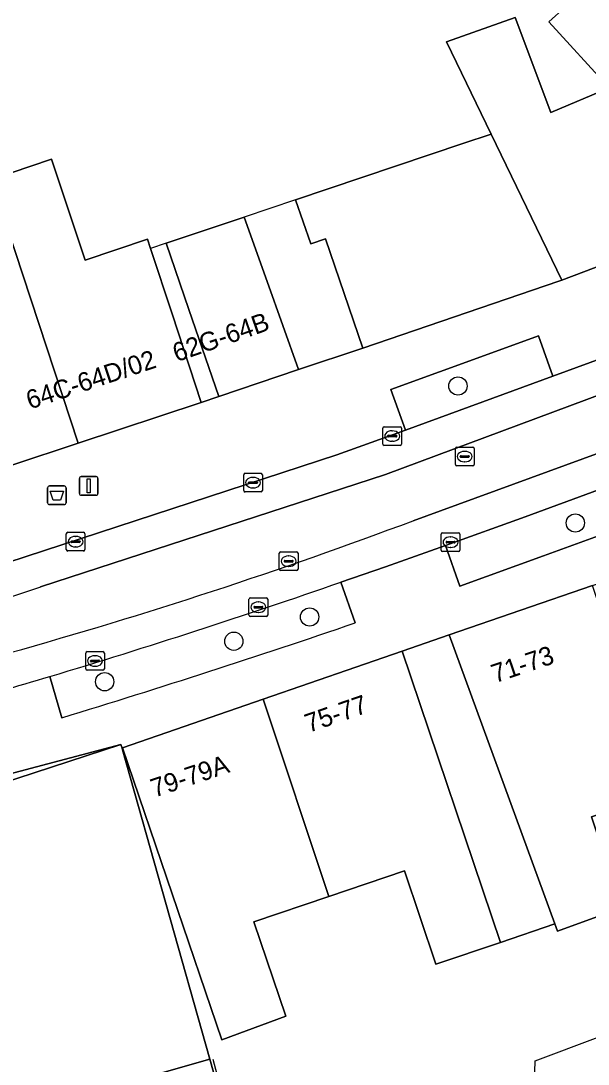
# Model space of a CAD drawing. Extents: x 160663 to 161506, y 382245 to 383291.
# Drawn here: x 161079.4 to 161109.7, y 382914.1 to 382969.9 of the extents above; entities that cross this region are included whole.
import ezdxf

# ---------------------------------------------------------------- set-up
doc = ezdxf.new("R2010")
doc.units = 0
for name, color, linetype in [('IMGEO_Afvalbak', 7, 'Continuous'), ('IMGEO_Boom', 7, 'Continuous'), ('IMGEO_Erf', 7, 'Continuous'), ('IMGEO_Groenvoorziening', 7, 'Continuous'), ('IMGEO_Kolk', 7, 'Continuous'), ('IMGEO_Lichtmast', 7, 'Continuous'), ('IMGEO_Muur', 7, 'Continuous'), ('IMGEO_Pand', 7, 'Continuous'), ('IMGEO_Pand_nummerreeks', 7, 'Continuous'), ('IMGEO_Pand_overbouw', 7, 'Continuous'), ('IMGEO_Pand_vergunning_verleend', 7, 'Continuous'), ('IMGEO_Rijbaan_lokaal_gesloten', 7, 'Continuous'), ('IMGEO_Rioolput', 7, 'Continuous'), ('IMGEO_Voetpad_open', 7, 'Continuous')]:
    doc.layers.add(name, color=color, linetype=linetype)

msp = doc.modelspace()

# ---------------------------------------------------------------- linework, layer by layer
at = {"layer": 'IMGEO_Afvalbak'}
for p, q in [((161080.794, 382944.14), (161080.794, 382944.94)), ((161080.794, 382944.94), (161080.794, 382944.14)), ((161080.894, 382945.04), (161081.684, 382945.04)), ((161081.684, 382945.04), (161080.894, 382945.04)), ((161081.784, 382944.94), (161081.784, 382944.14)), ((161081.784, 382944.14), (161081.784, 382944.94)), ((161081.684, 382944.04), (161080.894, 382944.04)), ((161080.894, 382944.04), (161081.684, 382944.04))]:
    msp.add_line(p, q, dxfattribs=at)
msp.add_lwpolyline([(161080.937, 382944.754), (161081.641, 382944.754), (161081.492, 382944.284), (161081.086, 382944.284), (161080.937, 382944.754)], dxfattribs=at)
for centre, start, end in [((161080.894, 382944.94), 90, 180), ((161080.894, 382944.94), 90, 180), ((161081.684, 382944.94), 0, 90), ((161081.684, 382944.94), 360, 90), ((161080.894, 382944.14), 180, 270), ((161080.894, 382944.14), 180, 270), ((161081.684, 382944.14), 270, 0), ((161081.684, 382944.14), 270, 0)]:
    msp.add_arc(centre, 0.1, start, end, dxfattribs=at)
at = {"layer": 'IMGEO_Boom'}
for centre in [(161102.762, 382950.39), (161109.047, 382943.058), (161094.82, 382938.026), (161090.764, 382936.728), (161083.847, 382934.56)]:
    msp.add_circle(centre, 0.489, dxfattribs=at)
at = {"layer": 'IMGEO_Erf'}
for points in [[(161077.764, 382961.443), (161081.01, 382962.528), (161082.811, 382957.136), (161086.146, 382958.25), (161086.308, 382957.755), (161087.455, 382954.258), (161089.012, 382949.506), (161089.965, 382949.829), (161088.359, 382954.49), (161087.138, 382958.034), (161091.312, 382959.438), (161092.543, 382955.981), (161094.221, 382951.27), (161097.669, 382952.41), (161095.664, 382958.267), (161094.879, 382957.999), (161094.069, 382960.365), (161103.031, 382963.378), (161104.537, 382963.884), (161102.151, 382968.811), (161105.832, 382970.116), (161107.732, 382965.041), (161110.852, 382966.351), (161107.621, 382969.898), (161110.247, 382972.258)], [(161123.613, 382910.32), (161122.092, 382927.458), (161115.023, 382925.049), (161113.797, 382928.646), (161113.63, 382928.589), (161109.908, 382927.327), (161111.096, 382923.797), (161111.58, 382922.47), (161108.095, 382921.199), (161107.951, 382921.591), (161105.038, 382920.607), (161101.579, 382919.439), (161099.893, 382924.433), (161095.853, 382923.069), (161091.837, 382921.713), (161093.547, 382916.648), (161090.123, 382915.391), (161084.811, 382931.021), (161084.781, 382931.011), (161084.812, 382930.919), (161089.483, 382914.349), (161092.898, 382902.175)], [(161092.898, 382902.175), (161089.483, 382914.349), (161084.595, 382912.959)]]:
    msp.add_lwpolyline(points, dxfattribs=at)
at = {"layer": 'IMGEO_Groenvoorziening'}
for points in [[(161107.841, 382950.917), (161107.076, 382953.073), (161104.384, 382952.098), (161099.178, 382950.212), (161099.951, 382948.027), (161105.16, 382949.934)], [(161110.287, 382944.833), (161106.36, 382943.391), (161102.099, 382941.861), (161102.869, 382939.677), (161107.347, 382941.305), (161111.066, 382942.663)]]:
    msp.add_lwpolyline(points, close=True, dxfattribs=at)
for points in [[(161097.266, 382937.711), (161096.497, 382939.89)], [(161080.92, 382934.842), (161081.558, 382932.632)]]:
    msp.add_lwpolyline(points, dxfattribs=at)
for centre, radius, start, end in [((160970.009, 383303.645), 385.119, 286.73768, 289.17397), ((160936.405, 383408.381), 497.4, 286.96715, 288.86888)]:
    msp.add_arc(centre, radius, start, end, dxfattribs=at)
at = {"layer": 'IMGEO_Kolk'}
for p, q in [((161098.741, 382947.287), (161098.741, 382948.139)), ((161098.816, 382948.213), (161099.668, 382948.213)), ((161099.229, 382947.993), (161099.254, 382947.993)), ((161099.742, 382948.139), (161099.742, 382947.287)), ((161099, 382947.707), (161099, 382947.719)), ((161099.438, 382947.67), (161099.04, 382947.67)), ((161099.043, 382947.756), (161099.441, 382947.756)), ((161099.252, 382947.433), (161099.227, 382947.433)), ((161099.484, 382947.719), (161099.484, 382947.707)), ((161099.668, 382947.213), (161098.816, 382947.213)), ((161091.367, 382945.718), (161092.219, 382945.718)), ((161091.292, 382944.792), (161091.292, 382945.644)), ((161091.551, 382945.212), (161091.551, 382945.224)), ((161091.989, 382945.175), (161091.591, 382945.175)), ((161091.594, 382945.261), (161091.992, 382945.261)), ((161091.78, 382945.498), (161091.805, 382945.498)), ((161092.035, 382945.224), (161092.035, 382945.212)), ((161092.293, 382945.644), (161092.293, 382944.792)), ((161092.219, 382944.718), (161091.367, 382944.718)), ((161091.803, 382944.938), (161091.778, 382944.938)), ((161081.793, 382941.633), (161081.793, 382942.485)), ((161081.868, 382942.559), (161082.72, 382942.559)), ((161082.281, 382942.339), (161082.306, 382942.339)), ((161082.794, 382942.485), (161082.794, 382941.633)), ((161101.867, 382941.605), (161101.867, 382942.457)), ((161101.942, 382942.531), (161102.794, 382942.531)), ((161102.868, 382942.457), (161102.868, 382941.605)), ((161082.052, 382942.053), (161082.052, 382942.065)), ((161082.49, 382942.016), (161082.092, 382942.016)), ((161082.095, 382942.102), (161082.493, 382942.102)), ((161082.304, 382941.779), (161082.279, 382941.779)), ((161082.536, 382942.065), (161082.536, 382942.053)), ((161102.126, 382942.025), (161102.126, 382942.037)), ((161102.564, 382941.988), (161102.166, 382941.988)), ((161102.169, 382942.074), (161102.567, 382942.074)), ((161102.355, 382942.311), (161102.38, 382942.311)), ((161102.61, 382942.037), (161102.61, 382942.025)), ((161082.72, 382941.559), (161081.868, 382941.559)), ((161102.794, 382941.531), (161101.942, 382941.531)), ((161102.378, 382941.751), (161102.353, 382941.751)), ((161091.651, 382939.049), (161092.503, 382939.049)), ((161091.576, 382938.123), (161091.576, 382938.975)), ((161091.835, 382938.543), (161091.835, 382938.555)), ((161092.273, 382938.506), (161091.875, 382938.506)), ((161091.878, 382938.592), (161092.276, 382938.592)), ((161092.064, 382938.829), (161092.089, 382938.829)), ((161092.319, 382938.555), (161092.319, 382938.543)), ((161092.577, 382938.975), (161092.577, 382938.123)), ((161092.503, 382938.049), (161091.651, 382938.049)), ((161092.087, 382938.269), (161092.062, 382938.269)), ((161082.832, 382935.245), (161082.832, 382936.097)), ((161082.907, 382936.171), (161083.759, 382936.171)), ((161083.091, 382935.665), (161083.091, 382935.677)), ((161083.134, 382935.714), (161083.532, 382935.714)), ((161083.32, 382935.951), (161083.345, 382935.951)), ((161083.575, 382935.677), (161083.575, 382935.665)), ((161083.833, 382936.097), (161083.833, 382935.245)), ((161083.759, 382935.171), (161082.907, 382935.171)), ((161083.529, 382935.628), (161083.131, 382935.628)), ((161083.343, 382935.391), (161083.318, 382935.391))]:
    msp.add_line(p, q, dxfattribs=at)
for points in [[(161098.741, 382947.287), (161098.741, 382948.139)], [(161098.816, 382948.213), (161099.668, 382948.213)], [(161099.742, 382948.139), (161099.742, 382947.287)], [(161099.668, 382947.213), (161098.816, 382947.213)], [(161091.367, 382945.718), (161092.219, 382945.718)], [(161091.292, 382944.792), (161091.292, 382945.644)], [(161092.293, 382945.644), (161092.293, 382944.792)], [(161092.219, 382944.718), (161091.367, 382944.718)], [(161081.793, 382941.633), (161081.793, 382942.485)], [(161081.868, 382942.559), (161082.72, 382942.559)], [(161082.794, 382942.485), (161082.794, 382941.633)], [(161101.867, 382941.605), (161101.867, 382942.457)], [(161101.942, 382942.531), (161102.794, 382942.531)], [(161102.868, 382942.457), (161102.868, 382941.605)], [(161082.72, 382941.559), (161081.868, 382941.559)], [(161102.794, 382941.531), (161101.942, 382941.531)], [(161091.651, 382939.049), (161092.503, 382939.049)], [(161091.576, 382938.123), (161091.576, 382938.975)], [(161092.577, 382938.975), (161092.577, 382938.123)], [(161092.503, 382938.049), (161091.651, 382938.049)], [(161082.832, 382935.245), (161082.832, 382936.097)], [(161082.907, 382936.171), (161083.759, 382936.171)], [(161083.833, 382936.097), (161083.833, 382935.245)], [(161083.759, 382935.171), (161082.907, 382935.171)]]:
    msp.add_lwpolyline(points, dxfattribs=at)
for centre, radius, start, end in [((161098.818, 382948.137), 0.0765, 91.552, 178.448), ((161098.818, 382948.137), 0.0765, 91.552, 178.448), ((161099.666, 382948.137), 0.0765, 1.552, 88.448), ((161099.666, 382948.137), 0.0765, 1.552, 88.448), ((161099.04, 382947.716), 0.0403, 85.8775, 175.7526), ((161099.037, 382947.706), 0.0366, 178.938, 274.7102), ((161099.441, 382947.713), 0.043, 264.8664, 352.4533), ((161099.445, 382947.718), 0.0386, 1.7309, 96.639), ((161098.818, 382947.289), 0.0765, 181.552, 268.448), ((161098.818, 382947.289), 0.0765, 181.552, 268.448), ((161099.666, 382947.289), 0.0765, 271.552, 358.448), ((161099.666, 382947.289), 0.0765, 271.552, 358.448), ((161091.369, 382945.642), 0.0765, 91.552, 178.448), ((161091.369, 382945.642), 0.0765, 91.552, 178.448), ((161092.217, 382945.642), 0.0765, 1.552, 88.448), ((161092.217, 382945.642), 0.0765, 1.552, 88.448), ((161091.591, 382945.221), 0.0403, 85.8775, 175.7526), ((161091.588, 382945.211), 0.0366, 178.938, 274.7102), ((161091.992, 382945.218), 0.043, 264.8664, 352.4533), ((161091.996, 382945.223), 0.0386, 1.7309, 96.639), ((161091.369, 382944.794), 0.0765, 181.552, 268.448), ((161091.369, 382944.794), 0.0765, 181.552, 268.448), ((161092.217, 382944.794), 0.0765, 271.552, 358.448), ((161092.217, 382944.794), 0.0765, 271.552, 358.448), ((161081.87, 382942.483), 0.0765, 91.552, 178.448), ((161081.87, 382942.483), 0.0765, 91.552, 178.448), ((161082.718, 382942.483), 0.0765, 1.552, 88.448), ((161082.718, 382942.483), 0.0765, 1.552, 88.448), ((161101.944, 382942.455), 0.0765, 91.552, 178.448), ((161101.944, 382942.455), 0.0765, 91.552, 178.448), ((161102.792, 382942.455), 0.0765, 1.552, 88.448), ((161102.792, 382942.455), 0.0765, 1.552, 88.448), ((161082.092, 382942.062), 0.0403, 85.8775, 175.7526), ((161082.089, 382942.052), 0.0366, 178.938, 274.7102), ((161082.493, 382942.059), 0.043, 264.8664, 352.4533), ((161082.497, 382942.064), 0.0386, 1.7309, 96.639), ((161102.166, 382942.034), 0.0403, 85.8775, 175.7526), ((161102.163, 382942.024), 0.0366, 178.938, 274.7102), ((161102.567, 382942.031), 0.043, 264.8664, 352.4533), ((161102.571, 382942.036), 0.0386, 1.7309, 96.639), ((161081.87, 382941.635), 0.0765, 181.552, 268.448), ((161081.87, 382941.635), 0.0765, 181.552, 268.448), ((161082.718, 382941.635), 0.0765, 271.552, 358.448), ((161082.718, 382941.635), 0.0765, 271.552, 358.448), ((161101.944, 382941.607), 0.0765, 181.552, 268.448), ((161101.944, 382941.607), 0.0765, 181.552, 268.448), ((161102.792, 382941.607), 0.0765, 271.552, 358.448), ((161102.792, 382941.607), 0.0765, 271.552, 358.448), ((161091.653, 382938.973), 0.0765, 91.552, 178.448), ((161091.653, 382938.973), 0.0765, 91.552, 178.448), ((161092.501, 382938.973), 0.0765, 1.552, 88.448), ((161092.501, 382938.973), 0.0765, 1.552, 88.448), ((161091.875, 382938.552), 0.0403, 85.8775, 175.7526), ((161091.872, 382938.542), 0.0366, 178.938, 274.7102), ((161092.276, 382938.549), 0.043, 264.8664, 352.4533), ((161092.28, 382938.554), 0.0386, 1.7309, 96.639), ((161091.653, 382938.125), 0.0765, 181.552, 268.448), ((161091.653, 382938.125), 0.0765, 181.552, 268.448), ((161092.501, 382938.125), 0.0765, 271.552, 358.448), ((161092.501, 382938.125), 0.0765, 271.552, 358.448), ((161082.909, 382936.095), 0.0765, 91.552, 178.448), ((161082.909, 382936.095), 0.0765, 91.552, 178.448), ((161083.131, 382935.674), 0.0403, 85.8775, 175.7526), ((161083.128, 382935.664), 0.0366, 178.938, 274.7102), ((161083.532, 382935.671), 0.043, 264.8664, 352.4533), ((161083.536, 382935.676), 0.0386, 1.7309, 96.639), ((161083.757, 382936.095), 0.0765, 1.552, 88.448), ((161083.757, 382936.095), 0.0765, 1.552, 88.448), ((161082.909, 382935.247), 0.0765, 181.552, 268.448), ((161082.909, 382935.247), 0.0765, 181.552, 268.448), ((161083.757, 382935.247), 0.0765, 271.552, 358.448), ((161083.757, 382935.247), 0.0765, 271.552, 358.448)]:
    msp.add_arc(centre, radius, start, end, dxfattribs=at)
for centre, major_axis, ratio, start_param, end_param in [((161099.228, 382947.713), (-0.387, 0.002), 0.722429, 4.712389, 7.853982), ((161099.253, 382947.713), (-0.39, 0.002), 0.717154, 1.570796, 4.712389), ((161091.779, 382945.218), (-0.387, 0.002), 0.722429, 4.712389, 7.853982), ((161091.804, 382945.218), (-0.39, 0.002), 0.717154, 1.570796, 4.712389), ((161082.28, 382942.059), (-0.387, 0.002), 0.722429, 4.712389, 7.853982), ((161082.305, 382942.059), (-0.39, 0.002), 0.717154, 1.570796, 4.712389), ((161102.354, 382942.031), (-0.387, 0.002), 0.722429, 4.712389, 7.853982), ((161102.379, 382942.031), (-0.39, 0.002), 0.717154, 1.570796, 4.712389), ((161092.063, 382938.549), (-0.387, 0.002), 0.722429, 4.712389, 7.853982), ((161092.088, 382938.549), (-0.39, 0.002), 0.717154, 1.570796, 4.712389), ((161083.319, 382935.671), (-0.387, 0.002), 0.722429, 4.712389, 7.853982), ((161083.344, 382935.671), (-0.39, 0.002), 0.717154, 1.570796, 4.712389)]:
    msp.add_ellipse(centre, major_axis=major_axis, ratio=ratio, start_param=start_param, end_param=end_param, dxfattribs=at)
at = {"layer": 'IMGEO_Lichtmast'}
for p, q in [((161082.496, 382944.64), (161082.496, 382945.44)), ((161082.496, 382945.44), (161082.496, 382944.64)), ((161082.596, 382945.54), (161083.386, 382945.54)), ((161083.386, 382945.54), (161082.596, 382945.54)), ((161083.486, 382945.44), (161083.486, 382944.64)), ((161083.486, 382944.64), (161083.486, 382945.44)), ((161083.386, 382944.54), (161082.596, 382944.54)), ((161082.596, 382944.54), (161083.386, 382944.54))]:
    msp.add_line(p, q, dxfattribs=at)
msp.add_lwpolyline([(161082.916, 382945.415), (161083.066, 382945.415), (161083.066, 382944.665), (161082.916, 382944.665), (161082.916, 382945.415)], dxfattribs=at)
for centre, start, end in [((161082.596, 382945.44), 90, 180), ((161082.596, 382945.44), 90, 180), ((161083.386, 382945.44), 0, 90), ((161083.386, 382945.44), 360, 90), ((161082.596, 382944.64), 180, 270), ((161082.596, 382944.64), 180, 270), ((161083.386, 382944.64), 270, 0), ((161083.386, 382944.64), 270, 0)]:
    msp.add_arc(centre, 0.1, start, end, dxfattribs=at)
at = {"layer": 'IMGEO_Muur'}
msp.add_lwpolyline([(161092.898, 382902.175), (161089.656, 382914.332)], dxfattribs=at)
at = {"layer": 'IMGEO_Pand'}
for points in [[(161117.746, 382968.316), (161116.095, 382969.253), (161113.708, 382968.321), (161110.247, 382972.258), (161107.621, 382969.898), (161110.852, 382966.351), (161107.732, 382965.041), (161105.832, 382970.116), (161102.151, 382968.811), (161104.537, 382963.884), (161108.324, 382956.065), (161120.614, 382960.716)], [(161075.412, 382967.846), (161074.072, 382971.183), (161072.775, 382970.505), (161064.267, 382966.59), (161068.454, 382956.925), (161070.19, 382952.686), (161072.526, 382953.466), (161072.552, 382953.269), (161075.318, 382944.985), (161082.437, 382947.335), (161077.764, 382961.443), (161077.572, 382961.379)], [(161104.537, 382963.884), (161103.031, 382963.378), (161094.069, 382960.365), (161094.879, 382957.999), (161095.664, 382958.267), (161097.669, 382952.41), (161108.16, 382956.003), (161108.324, 382956.065)], [(161077.764, 382961.443), (161082.437, 382947.335), (161089.012, 382949.506), (161087.455, 382954.258), (161086.308, 382957.755), (161086.146, 382958.25), (161082.811, 382957.136), (161081.01, 382962.528)], [(161092.543, 382955.981), (161091.312, 382959.438), (161087.138, 382958.034), (161088.359, 382954.49), (161089.965, 382949.829), (161094.221, 382951.27)], [(161110.9, 382936.908), (161109.961, 382939.715), (161102.286, 382937.062), (161107.951, 382921.591), (161108.095, 382921.199), (161111.58, 382922.47), (161111.096, 382923.797), (161109.908, 382927.327), (161113.63, 382928.589), (161113.584, 382928.696)], [(161099.776, 382936.194), (161092.342, 382933.624), (161095.853, 382923.069), (161099.893, 382924.433), (161101.579, 382919.439), (161105.038, 382920.607)], [(161092.342, 382933.624), (161084.811, 382931.021), (161090.123, 382915.391), (161093.547, 382916.648), (161091.837, 382921.713), (161095.853, 382923.069)]]:
    msp.add_lwpolyline(points, close=True, dxfattribs=at)
msp.add_lwpolyline([(161084.595, 382912.959), (161089.483, 382914.349), (161084.812, 382930.919), (161084.781, 382931.011), (161084.715, 382931.203), (161078.194, 382929.067)], dxfattribs=at)
at = {"layer": 'IMGEO_Pand_overbouw'}
for points in [[(161094.221, 382951.27), (161097.669, 382952.41), (161095.664, 382958.267), (161094.879, 382957.999), (161094.069, 382960.365), (161091.312, 382959.438), (161092.543, 382955.981)], [(161089.012, 382949.506), (161089.965, 382949.829), (161088.359, 382954.49), (161087.138, 382958.034), (161086.308, 382957.755), (161087.455, 382954.258)], [(161102.286, 382937.062), (161099.776, 382936.194), (161105.038, 382920.607), (161107.951, 382921.591)]]:
    msp.add_lwpolyline(points, close=True, dxfattribs=at)
at = {"layer": 'IMGEO_Pand_vergunning_verleend'}
msp.add_lwpolyline([(161079.505, 382887.005), (161089.074, 382899.3), (161106.587, 382904.245), (161106.898, 382914.268), (161123.765, 382920.591), (161121.167, 382884.044)], close=True, dxfattribs=at)
at = {"layer": 'IMGEO_Rijbaan_lokaal_gesloten'}
for points in [[(161080.422, 382939.64), (161098.89, 382945.662), (161131.99, 382957.995), (161131.383, 382959.595), (161128.533, 382958.538), (161126.973, 382957.945), (161121.778, 382956.03), (161119.104, 382955.049), (161107.841, 382950.917), (161105.16, 382949.934), (161099.951, 382948.027), (161096.277, 382946.705), (161078.659, 382940.942)], [(161100.365, 382943.182), (161101.826, 382943.714), (161112.429, 382947.575), (161133.011, 382955.303), (161131.99, 382957.995), (161098.89, 382945.662), (161080.422, 382939.64)], [(161102.099, 382941.861), (161106.36, 382943.391), (161110.287, 382944.833), (161133.682, 382953.531), (161133.011, 382955.303), (161112.429, 382947.575), (161101.826, 382943.714), (161100.365, 382943.182)], [(161096.497, 382939.89), (161098.877, 382940.719), (161102.099, 382941.861)]]:
    msp.add_lwpolyline(points, dxfattribs=at)
for centre, radius, start, end in [((161007.021, 383191.848), 265.609, 280.74798, 290.57512), ((161007.021, 383191.848), 265.609, 280.74798, 290.57512), ((161050.326, 383027.378), 92.757, 273.47322, 288.93319), ((161050.326, 383027.378), 92.757, 273.47322, 288.93319), ((160970.009, 383303.645), 385.119, 286.73768, 289.17397), ((161005.302, 383187.646), 263.871, 284.24551, 286.65276)]:
    msp.add_arc(centre, radius, start, end, dxfattribs=at)
at = {"layer": 'IMGEO_Rioolput'}
for p, q in [((161102.626, 382946.189), (161102.626, 382947.041)), ((161102.701, 382947.115), (161103.553, 382947.115)), ((161103.114, 382946.895), (161103.139, 382946.895)), ((161103.627, 382947.041), (161103.627, 382946.189)), ((161102.885, 382946.609), (161102.885, 382946.621)), ((161103.323, 382946.572), (161102.925, 382946.572)), ((161102.928, 382946.658), (161103.326, 382946.658)), ((161103.137, 382946.335), (161103.112, 382946.335)), ((161103.369, 382946.621), (161103.369, 382946.609)), ((161103.553, 382946.115), (161102.701, 382946.115)), ((161093.199, 382940.586), (161093.199, 382941.438)), ((161093.274, 382941.512), (161094.126, 382941.512)), ((161093.687, 382941.292), (161093.712, 382941.292)), ((161094.2, 382941.438), (161094.2, 382940.586)), ((161093.458, 382941.006), (161093.458, 382941.018)), ((161093.896, 382940.969), (161093.498, 382940.969)), ((161093.501, 382941.055), (161093.899, 382941.055)), ((161093.71, 382940.732), (161093.685, 382940.732)), ((161093.942, 382941.018), (161093.942, 382941.006)), ((161094.126, 382940.512), (161093.274, 382940.512))]:
    msp.add_line(p, q, dxfattribs=at)
for points in [[(161102.626, 382946.189), (161102.626, 382947.041)], [(161102.701, 382947.115), (161103.553, 382947.115)], [(161103.627, 382947.041), (161103.627, 382946.189)], [(161103.553, 382946.115), (161102.701, 382946.115)], [(161093.199, 382940.586), (161093.199, 382941.438)], [(161093.274, 382941.512), (161094.126, 382941.512)], [(161094.2, 382941.438), (161094.2, 382940.586)], [(161094.126, 382940.512), (161093.274, 382940.512)]]:
    msp.add_lwpolyline(points, dxfattribs=at)
for centre, radius, start, end in [((161102.703, 382947.039), 0.0765, 91.552, 178.448), ((161102.703, 382947.039), 0.0765, 91.552, 178.448), ((161103.551, 382947.039), 0.0765, 1.552, 88.448), ((161103.551, 382947.039), 0.0765, 1.552, 88.448), ((161102.925, 382946.618), 0.0403, 85.8775, 175.7526), ((161102.922, 382946.608), 0.0366, 178.938, 274.7102), ((161103.326, 382946.615), 0.043, 264.8664, 352.4533), ((161103.33, 382946.62), 0.0386, 1.7309, 96.639), ((161102.703, 382946.191), 0.0765, 181.552, 268.448), ((161102.703, 382946.191), 0.0765, 181.552, 268.448), ((161103.551, 382946.191), 0.0765, 271.552, 358.448), ((161103.551, 382946.191), 0.0765, 271.552, 358.448), ((161093.276, 382941.436), 0.0765, 91.552, 178.448), ((161093.276, 382941.436), 0.0765, 91.552, 178.448), ((161094.124, 382941.436), 0.0765, 1.552, 88.448), ((161094.124, 382941.436), 0.0765, 1.552, 88.448), ((161093.498, 382941.015), 0.0403, 85.8775, 175.7526), ((161093.495, 382941.005), 0.0366, 178.938, 274.7102), ((161093.899, 382941.012), 0.043, 264.8664, 352.4533), ((161093.903, 382941.017), 0.0386, 1.7309, 96.639), ((161093.276, 382940.588), 0.0765, 181.552, 268.448), ((161093.276, 382940.588), 0.0765, 181.552, 268.448), ((161094.124, 382940.588), 0.0765, 271.552, 358.448), ((161094.124, 382940.588), 0.0765, 271.552, 358.448)]:
    msp.add_arc(centre, radius, start, end, dxfattribs=at)
for centre, major_axis, ratio, start_param, end_param in [((161103.113, 382946.615), (-0.387, 0.002), 0.722429, 4.712389, 7.853982), ((161103.138, 382946.615), (-0.39, 0.002), 0.717154, 1.570796, 4.712389), ((161093.686, 382941.012), (-0.387, 0.002), 0.722429, 4.712389, 7.853982), ((161093.711, 382941.012), (-0.39, 0.002), 0.717154, 1.570796, 4.712389)]:
    msp.add_ellipse(centre, major_axis=major_axis, ratio=ratio, start_param=start_param, end_param=end_param, dxfattribs=at)
at = {"layer": 'IMGEO_Voetpad_open'}
for points in [[(161162.228, 382976.56), (161157.171, 382974.486), (161157.525, 382973.62), (161150.92, 382970.921), (161150.57, 382971.777), (161150.064, 382971.569), (161149.636, 382971.394), (161135.325, 382966.07), (161129.211, 382963.795), (161126.109, 382962.795), (161120.614, 382960.716), (161108.324, 382956.065), (161108.16, 382956.003), (161097.669, 382952.41), (161094.221, 382951.27), (161089.965, 382949.829), (161089.012, 382949.506), (161082.437, 382947.335), (161075.318, 382944.985)], [(161078.659, 382940.942), (161096.277, 382946.705), (161099.951, 382948.027), (161099.178, 382950.212), (161104.384, 382952.098), (161107.076, 382953.073), (161107.841, 382950.917), (161119.104, 382955.049), (161118.308, 382957.204), (161121.008, 382958.201), (161126.169, 382960.107), (161126.973, 382957.945), (161128.533, 382958.538), (161131.383, 382959.595), (161135.104, 382960.976), (161134.242, 382963.047), (161146.804, 382967.946), (161147.667, 382965.769), (161155.41, 382968.873), (161159.386, 382970.467)], [(161158.309, 382963.049), (161157.832, 382962.832), (161146.471, 382958.343), (161134.046, 382953.655), (161133.682, 382953.531), (161110.287, 382944.833), (161111.066, 382942.663), (161107.347, 382941.305), (161102.869, 382939.677), (161102.099, 382941.861), (161098.877, 382940.719), (161096.497, 382939.89), (161097.266, 382937.711)], [(161078.085, 382929.442), (161084.715, 382931.203), (161084.781, 382931.011), (161084.811, 382931.021), (161092.342, 382933.624), (161099.776, 382936.194), (161102.286, 382937.062), (161109.961, 382939.715), (161126.951, 382945.57), (161130.667, 382946.848), (161140.009, 382950.063), (161159.988, 382958.892)], [(161081.558, 382932.632), (161080.92, 382934.842)]]:
    msp.add_lwpolyline(points, dxfattribs=at)
for points in [[(161102.286, 382937.062), (161099.776, 382936.194), (161105.038, 382920.607), (161107.951, 382921.591)], [(161084.715, 382931.203), (161078.085, 382929.442), (161075.783, 382928.973), (161071.439, 382927.748), (161069.376, 382927.134), (161065.411, 382926.019), (161065.599, 382925.485), (161069.112, 382926.48), (161069.629, 382926.627), (161071.49, 382927.157), (161072.01, 382927.302), (161075.526, 382928.291), (161076.001, 382928.436), (161077.92, 382928.977), (161078.194, 382929.067)]]:
    msp.add_lwpolyline(points, close=True, dxfattribs=at)
for centre, radius, start, end in [((160936.405, 383408.381), 497.4, 286.96715, 288.86888), ((161005.302, 383187.646), 263.871, 284.24551, 286.65276)]:
    msp.add_arc(centre, radius, start, end, dxfattribs=at)

# ---------------------------------------------------------------- texts
at = {"layer": 'IMGEO_Pand_nummerreeks'}
for s, rotation, p in [('62G-64B', 19.1769, (161087.7, 382951.664)), ('64C-64D/02', 18.3546, (161079.843, 382949.13)), ('71-73', 18.644, (161104.753, 382934.476)), ('75-77', 19.068, (161094.773, 382931.819)), ('79-79A', 18.6498, (161086.516, 382928.349))]:
    msp.add_text(s, height=1, rotation=rotation, dxfattribs=at).set_placement(p)

doc.saveas('drawing.dxf')
